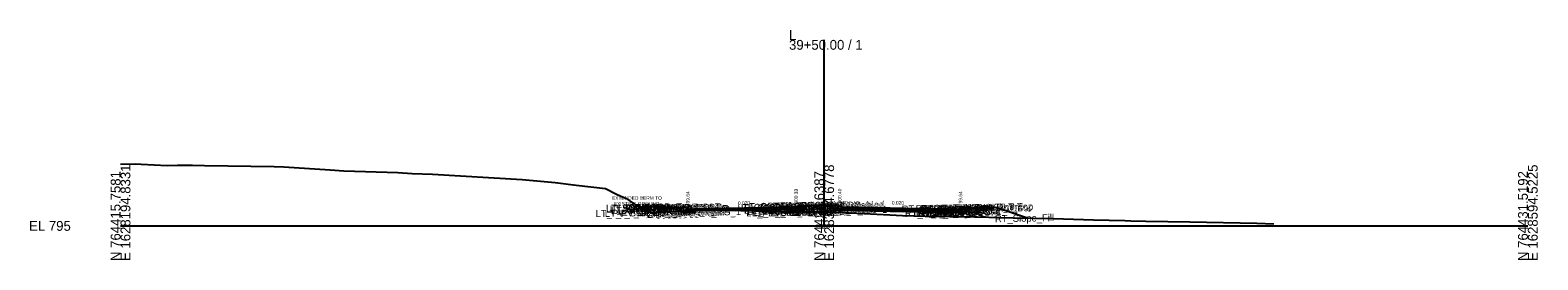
# Model space of a CAD drawing. Extents: x -26 to 4403, y -510 to 9556.
# Drawn here: x 1974.3 to 2402.8, y 9490.3 to 9555.8 of the extents above; entities that cross this region are included whole.
import ezdxf

# ---------------------------------------------------------------- set-up
doc = ezdxf.new("R2010")
doc.units = 0
for name, color, linetype in [('Default', 7, 'Continuous'), ('Exist CMT Pavement', 7, 'Continuous'), ('Exist Cross Section Cell', 7, 'Continuous'), ('Exist XS Center Line Elevation Label', 7, 'Continuous'), ('Exist XS Ground Line', 7, 'Continuous'), ('Prop CMT Conc Surface', 7, 'Continuous'), ('Prop CMT Concrete Structures', 7, 'Continuous'), ('Prop CMT Pvmt Course 1', 7, 'Continuous'), ('Prop CMT Pvmt Course 1 CG', 7, 'Continuous'), ('Prop CMT Pvmt Course 2', 7, 'Continuous'), ('Prop CMT Pvmt Course 2 Wedge', 7, 'Continuous'), ('Prop CMT Pvmt Course 3', 7, 'Continuous'), ('Prop CMT Pvmt Course 3 Wedge', 7, 'Continuous'), ('Prop CMT Pvmt Surface', 7, 'Continuous'), ('Prop CMT Slope Grass', 7, 'Continuous'), ('Prop CMT Subgrade Earthwork', 7, 'Continuous'), ('Prop XS Hydro Elevations', 7, 'Continuous'), ('Prop XS SE Text', 7, 'Continuous'), ('Prop XS Side Slope Text', 7, 'Continuous'), ('Scratch_Level_0', 7, 'Continuous')]:
    doc.layers.add(name, color=color, linetype=linetype)

msp = doc.modelspace()

# ---------------------------------------------------------------- linework, layer by layer
at = {"layer": 'Exist CMT Pavement'}
msp.add_lwpolyline([(2163.26, 9504.35), (2163.87, 9504.36), (2172.09, 9504.45), (2180.43, 9504.3), (2181.91, 9504.28), (2183.34, 9504.23), (2191.25, 9503.95)], dxfattribs=at)
at = {"layer": 'Exist Cross Section Cell'}
for p, q in [((2200, 9500), (2200, 9552.98)), ((2000, 9500), (2200, 9500)), ((2200, 9500), (2400, 9500))]:
    msp.add_line(p, q, dxfattribs=at)
at = {"layer": 'Exist XS Ground Line'}
msp.add_lwpolyline([(2000, 9517.59), (2004.15, 9517.66), (2005.9, 9517.63), (2013.23, 9517.21), (2016.23, 9517.28), (2020.44, 9517.29), (2023.89, 9517.18), (2043.62, 9516.91), (2046.37, 9516.87), (2059.55, 9515.96), (2063.46, 9515.71), (2078.85, 9515.19), (2082.87, 9514.93), (2088.63, 9514.78), (2114.17, 9513.19), (2123.5, 9512.34), (2129.46, 9511.6), (2137.88, 9510.61), (2141.01, 9509.06), (2143.71, 9507.79), (2146.31, 9506.1), (2150.1, 9503.8), (2160, 9504.24), (2162.1, 9504.34), (2163.87, 9504.36), (2172.09, 9504.45), (2180.43, 9504.3), (2181.91, 9504.28), (2183.34, 9504.23), (2191.3, 9503.95), (2191.99, 9503.86), (2192.35, 9503.8), (2193.45, 9504.1), (2193.93, 9504.05), (2195.24, 9504.01), (2195.81, 9504.01), (2197.44, 9504.02), (2200, 9503.97), (2203.09, 9503.9), (2211.38, 9503.51), (2222.28, 9502.93), (2228.72, 9502.79), (2242.72, 9502.55), (2246.83, 9502.48), (2253.73, 9502.31), (2265.22, 9502.08), (2276.59, 9501.72), (2285.48, 9501.52), (2287.2, 9501.47), (2291.45, 9501.35), (2303.93, 9501.17), (2322.97, 9500.77), (2327.83, 9500.61)], dxfattribs=at)
at = {"layer": 'Prop CMT Conc Surface'}
for points in [[(2156.75, 9505.23), (2151.75, 9505.33)], [(2161.25, 9504.64), (2161.25, 9505.14), (2160.75, 9505.14)], [(2191.25, 9505.32), (2192, 9505.33), (2192, 9505.5), (2192.76, 9505.75)], [(2205.16, 9505.39), (2204.41, 9505.4), (2204.4, 9505.57), (2203.65, 9505.82)], [(2238.75, 9504.64), (2238.75, 9505.14), (2239.25, 9505.14)], [(2243.25, 9505.23), (2248.25, 9505.33)], [(2163.25, 9504.76), (2161.25, 9504.64)], [(2236.75, 9504.76), (2238.75, 9504.64)]]:
    msp.add_lwpolyline(points, dxfattribs=at)
at = {"layer": 'Prop CMT Concrete Structures'}
for points in [[(2151.75, 9504.99), (2151.75, 9505.33)], [(2151.75, 9505.33), (2156.75, 9505.23)], [(2156.75, 9504.89), (2151.75, 9504.99)], [(2156.75, 9505.23), (2156.75, 9504.89)], [(2163.25, 9504.76), (2161.25, 9504.64), (2161.25, 9505.14), (2160.75, 9505.14)], [(2160.75, 9505.14), (2160.75, 9504.12), (2163.25, 9504.17)], [(2191.25, 9505.32), (2192, 9505.33), (2192, 9505.5), (2192.76, 9505.75)], [(2191.25, 9504.73), (2191.25, 9505.32)], [(2192.76, 9505.75), (2192.76, 9504.76)], [(2205.16, 9505.39), (2204.41, 9505.4), (2204.4, 9505.57), (2203.65, 9505.82)], [(2203.65, 9505.82), (2203.65, 9504.84)], [(2205.16, 9504.8), (2205.16, 9505.39)], [(2236.75, 9504.76), (2238.75, 9504.64), (2238.75, 9505.14), (2239.25, 9505.14)], [(2239.25, 9505.14), (2239.25, 9504.12), (2236.75, 9504.17)], [(2248.25, 9505.33), (2243.25, 9505.23)], [(2243.25, 9505.23), (2243.25, 9504.89)], [(2243.25, 9504.89), (2248.25, 9504.99)], [(2248.25, 9504.99), (2248.25, 9505.33)], [(2163.25, 9504.17), (2163.25, 9504.76)], [(2192.76, 9504.76), (2191.25, 9504.73)], [(2203.65, 9504.84), (2205.16, 9504.8)], [(2236.75, 9504.17), (2236.75, 9504.76)]]:
    msp.add_lwpolyline(points, dxfattribs=at)
at = {"layer": 'Prop CMT Pvmt Course 1'}
for points in [[(2191.25, 9505.32), (2163.25, 9504.76)], [(2163.25, 9504.51), (2191.25, 9505.07)], [(2191.25, 9505.07), (2191.25, 9505.32)], [(2191.25, 9505.07), (2191.25, 9505.07)], [(2205.16, 9505.39), (2236.75, 9504.76)], [(2205.16, 9505.14), (2205.16, 9505.39)], [(2236.75, 9504.51), (2205.16, 9505.14)], [(2205.16, 9505.14), (2205.16, 9505.14), (2205.16, 9505.14)], [(2163.25, 9504.76), (2163.25, 9504.51), (2163.25, 9504.51)], [(2236.75, 9504.76), (2236.75, 9504.51)]]:
    msp.add_lwpolyline(points, dxfattribs=at)
at = {"layer": 'Prop CMT Pvmt Course 1 CG'}
for points in [[(2163.25, 9504.17), (2160.25, 9504.11), (2159.91, 9503.77)], [(2159.91, 9503.77), (2163.25, 9503.84)], [(2163.25, 9503.84), (2163.25, 9504.17)], [(2191.25, 9504.73), (2193.26, 9504.77), (2193.59, 9504.45)], [(2191.25, 9504.4), (2191.25, 9504.73)], [(2193.59, 9504.45), (2191.25, 9504.4)], [(2205.16, 9504.8), (2203.15, 9504.84), (2202.82, 9504.52)], [(2202.82, 9504.52), (2205.16, 9504.47)], [(2205.16, 9504.47), (2205.16, 9504.8)], [(2236.75, 9504.17), (2239.75, 9504.11), (2240.09, 9503.77)], [(2236.75, 9503.84), (2236.75, 9504.17)], [(2240.09, 9503.77), (2236.75, 9503.84)]]:
    msp.add_lwpolyline(points, dxfattribs=at)
at = {"layer": 'Prop CMT Pvmt Course 2'}
msp.add_lwpolyline([(2191.25, 9505.07), (2191.25, 9504.73), (2191.25, 9504.73)], close=True, dxfattribs=at)
for points in [[(2191.25, 9505.07), (2191.25, 9505.07)], [(2205.16, 9504.8), (2205.16, 9505.14)], [(2205.16, 9505.14), (2236.75, 9504.51)], [(2163.25, 9504.17), (2163.25, 9504.17), (2163.25, 9504.51), (2163.25, 9504.51)], [(2163.25, 9504.51), (2163.25, 9504.17)], [(2236.75, 9504.17), (2205.16, 9504.8)], [(2236.75, 9504.51), (2236.75, 9504.17)]]:
    msp.add_lwpolyline(points, dxfattribs=at)
at = {"layer": 'Prop CMT Pvmt Course 2 Wedge'}
for points in [[(2163.25, 9504.51), (2163.87, 9504.52), (2172.09, 9504.68), (2180.43, 9504.85), (2181.91, 9504.88), (2183.34, 9504.91), (2191.25, 9505.07)], [(2191.25, 9505.07), (2191.25, 9504.73)], [(2191.25, 9504.73), (2183.34, 9504.57), (2181.91, 9504.55), (2180.43, 9504.52), (2174.7, 9504.4), (2172.09, 9504.45), (2163.87, 9504.36), (2163.25, 9504.35)], [(2163.25, 9504.35), (2163.25, 9504.51)]]:
    msp.add_lwpolyline(points, dxfattribs=at)
at = {"layer": 'Prop CMT Pvmt Course 3'}
for points in [[(2163.25, 9504.17), (2163.25, 9504.17), (2163.25, 9503.84), (2163.25, 9503.84)], [(2163.25, 9503.84), (2163.25, 9504.17)], [(2191.25, 9504.73), (2191.25, 9504.73), (2191.25, 9504.4), (2191.25, 9504.4)], [(2191.25, 9504.4), (2191.25, 9504.73)], [(2205.16, 9504.8), (2236.75, 9504.17)], [(2205.16, 9504.47), (2205.16, 9504.8)], [(2236.75, 9503.84), (2205.16, 9504.47)], [(2236.75, 9504.17), (2236.75, 9503.84)]]:
    msp.add_lwpolyline(points, dxfattribs=at)
at = {"layer": 'Prop CMT Pvmt Course 3 Wedge'}
for points in [[(2174.69, 9504.4), (2180.43, 9504.52)], [(2191.25, 9503.95), (2183.34, 9504.23), (2181.91, 9504.28), (2180.43, 9504.3), (2174.69, 9504.4)], [(2180.43, 9504.52), (2181.91, 9504.55), (2183.34, 9504.57), (2191.25, 9504.73)], [(2191.25, 9504.73), (2191.25, 9503.95)]]:
    msp.add_lwpolyline(points, dxfattribs=at)
at = {"layer": 'Prop CMT Pvmt Surface'}
for points in [[(2191.25, 9505.32), (2163.25, 9504.76)], [(2205.16, 9505.39), (2236.75, 9504.76)]]:
    msp.add_lwpolyline(points, dxfattribs=at)
at = {"layer": 'Prop CMT Slope Grass'}
for points in [[(2151.25, 9505.33), (2147.45, 9505.4)], [(2160.75, 9505.14), (2151.25, 9505.33)], [(2192.76, 9505.75), (2198.2, 9505.93)], [(2203.65, 9505.82), (2198.2, 9505.93)], [(2239.25, 9505.14), (2248.75, 9505.33), (2258.07, 9502.22)]]:
    msp.add_lwpolyline(points, dxfattribs=at)
at = {"layer": 'Prop CMT Subgrade Earthwork'}
for points in [[(2163.25, 9503.84), (2159.91, 9503.77), (2158.5, 9505.18)], [(2194.96, 9505.82), (2193.59, 9504.45)], [(2201.47, 9505.86), (2202.82, 9504.52)], [(2236.75, 9503.84), (2240.09, 9503.77), (2241.5, 9505.18)], [(2163.25, 9503.84), (2163.26, 9504.35)], [(2163.25, 9503.84), (2163.25, 9504.17)], [(2163.25, 9503.84), (2163.25, 9503.84)], [(2163.25, 9503.84), (2163.25, 9503.84)], [(2193.59, 9504.45), (2191.25, 9504.4)], [(2191.25, 9504.4), (2191.25, 9504.4)], [(2191.25, 9504.4), (2191.25, 9504.4)], [(2191.25, 9504.4), (2191.25, 9503.95)], [(2202.82, 9504.52), (2205.16, 9504.47)], [(2205.16, 9504.47), (2236.75, 9503.84)], [(2205.16, 9504.47), (2205.16, 9504.47)], [(2205.16, 9504.47), (2205.16, 9504.47)], [(2236.75, 9503.84), (2236.75, 9503.84)]]:
    msp.add_lwpolyline(points, dxfattribs=at)

# ---------------------------------------------------------------- texts
at = {"layer": 'Default'}
msp.add_text('-', height=0.0001, dxfattribs=at).set_placement((2000, 9500))
at = {"layer": 'Exist Cross Section Cell'}
for s, p in [('39+50.00 / 1', (2190, 9550.18)), ('L', (2190, 9552.98)), ('EL 795', (1974, 9498.6))]:
    msp.add_text(s, height=2.8, dxfattribs=at).set_placement(p)
for s, p in [('N 764415.7581', (2000, 9490)), ('E 1628194.8331', (2002.8, 9490)), ('N 764423.6387', (2200, 9490)), ('E 1628394.6778', (2202.8, 9490)), ('N 764431.5192', (2400, 9490)), ('E 1628594.5225', (2402.8, 9490))]:
    msp.add_text(s, height=2.8, rotation=90, dxfattribs=at).set_placement(p)
at = {"layer": 'Exist XS Center Line Elevation Label'}
msp.add_text('798.97', height=1.2, dxfattribs=at).set_placement((2197.54, 9499.37))
at = {"layer": 'Prop XS Hydro Elevations'}
for s, p in [('799.64', (2161.75, 9505.64)), ('800.33', (2192.5, 9506.33)), ('800.40', (2204.91, 9506.4)), ('799.64', (2239.25, 9505.64))]:
    msp.add_text(s, height=1, rotation=90, dxfattribs=at).set_placement(p)
at = {"layer": 'Prop XS SE Text'}
for rotation, p in [(1.1457, (2175.48, 9506)), (358.854, (2219.22, 9506.11))]:
    msp.add_text('0.020', height=1, rotation=rotation, dxfattribs=at).set_placement(p)
at = {"layer": 'Prop XS Side Slope Text'}
for s, p in [('EXTENDED BERM TO', (2139.68, 9507.43)), ('EXISTING GROUND', (2140.19, 9505.8))]:
    msp.add_text(s, height=1, dxfattribs=at).set_placement(p)
msp.add_text('3:1', height=1, rotation=341.5655, dxfattribs=at).set_placement((2252.89, 9504.74))
at = {"layer": 'Scratch_Level_0'}
for s, p in [('LT_PV_Sub_Tie_Out', (2135.06, 9502.49)), ('LT_PV_OEEOP_EG', (2137.66, 9502.55)), ('LT_SDWK_Out_Top', (2138.01, 9504.05)), ('LT_SDWK_Out_Bot', (2138.04, 9503.72)), ('LT_Sub_Trench_Out_DLT', (2139.09, 9503.79)), ('LT_Slope_Fill', (2139.42, 9503.35)), ('LT_CSLP_Pnt', (2141.45, 9504.13)), ('39+50.00', (2143.53, 9503.86)), ('39+50.00', (2144.67, 9504.19)), ('LT_SDWK_In_Top', (2144.63, 9503.98)), ('LT_SDWK_In_Bot', (2144.66, 9503.65)), ('LT_CG1_Shelf_Out', (2146.82, 9502.84)), ('LT_CG_Top_Face', (2148.53, 9503.88)), ('LT_CG_Top_BOC', (2149.05, 9503.9)), ('LT_CG_Bot_BOC', (2149.09, 9502.89)), ('LT_Sub_OEOT_CG_1', (2149.49, 9502.56)), ('LT_CG_Top_Gut', (2149.51, 9503.4)), ('LT_Sub_OEOP', (2150.04, 9502.58)), ('39+50.00', (2150.89, 9504.07)), ('LT_Sub_OEEOP', (2152.48, 9502.62)), ('LT_PV2_OEEOP', (2152.58, 9503.29)), ('LT_PV3_OEEOP', (2152.58, 9502.96)), ('LT_CG_Bot_IE', (2153.19, 9502.97)), ('LT_Sub_OEOT', (2153.35, 9502.64)), ('LT_PV2_OEOT', (2153.44, 9503.31)), ('LT_PV3_OEOT', (2153.44, 9502.98)), ('39+50.00', (2153.79, 9504.01)), ('LT_PV1_OEOT', (2154.01, 9503.57)), ('39+50.00', (2154.11, 9504)), ('LT_CG_Top_Face_Med', (2175.39, 9504.17)), ('LT_CG_Top_Gut_Med', (2176.37, 9504.02)), ('LT_CG_Top_BOC_Med', (2177.18, 9504.44)), ('LT_CG_Bot_BOC_Med', (2177.21, 9503.45)), ('LT_CG_Bot_IE_Med', (2177.34, 9503.45)), ('LT_PV_Sub_Tie_In', (2177.84, 9502.68)), ('LT_Sub_IEOT_CG_1', (2178.14, 9503.14)), ('LT_PV_IEEOP_EG', (2179.46, 9502.72)), ('LT_Sub_IEEOP', (2181.13, 9503.2)), ('LT_PV2_IEEOP', (2181.23, 9503.87)), ('LT_PV3_IEEOP', (2181.23, 9503.53)), ('LT_CG1_Shelf_In', (2181.46, 9503.54)), ('LT_Sub_PGL', (2182.39, 9503.22)), ('LT_PV2_PGL', (2182.48, 9503.89)), ('LT_PV3_PGL', (2182.48, 9503.56)), ('LT_PV1_PGL', (2183.05, 9504.15)), ('LT_Sub_DLT_In', (2183.93, 9504.6)), ('LT_Sub_IEOP', (2184.36, 9503.26)), ('39+50.00', (2184.66, 9504.18)), ('MD_Crown Point', (2185.3, 9504.67)), ('RT_CG_Top_Face_Med', (2187.75, 9504.24)), ('RT_CG_Top_BOC_Med', (2188.01, 9504.51)), ('RT_CG_Bot_BOC_Med', (2188.05, 9503.52)), ('RT_CG_Top_Gut_Med', (2188.73, 9504.09)), ('39+50.00', (2189.61, 9504.73)), ('RT_Sub_DLT_In', (2190.39, 9504.64)), ('RT_CG_Bot_IE_Med', (2191.19, 9503.53)), ('RT_CG1_Shelf_In', (2191.29, 9503.61)), ('RT_Sub_IEOT_CG_1', (2192, 9503.21)), ('RT_Sub_IEOP', (2193.55, 9503.33)), ('RT_Sub_OEEOP', (2194.34, 9503.26)), ('RT_PV2_OEEOP', (2194.44, 9503.92)), ('RT_PV3_OEEOP', (2194.44, 9503.59)), ('RT_Sub_IEEOP', (2194.99, 9503.27)), ('RT_PV2_IEEOP', (2195.08, 9503.94)), ('39+50.00', (2195.84, 9504.71)), ('RT_Sub_PGL', (2196.25, 9503.29)), ('RT_PV2_PGL', (2196.34, 9503.96)), ('RT_PV1_PGL', (2196.91, 9504.22)), ('39+50.00', (2198.07, 9504.26)), ('RT_Sub_Trench_Out_DLT', (2222.04, 9503.79)), ('RT_Sub_OEOT_CG_1', (2222.95, 9502.56)), ('RT_CG_Top_Face', (2225.99, 9503.88)), ('RT_CG1_Shelf_Out', (2226.28, 9502.84)), ('RT_CG_Bot_IE', (2226.64, 9502.97)), ('RT_Sub_OEOT', (2226.8, 9502.64)), ('RT_PV2_OEOT', (2226.9, 9503.31)), ('RT_PV3_OEOT', (2226.9, 9502.98)), ('RT_CG_Top_Gut', (2226.96, 9503.4)), ('RT_PV1_OEOT', (2227.46, 9503.57)), ('RT_CG_Top_BOC', (2227.51, 9503.9)), ('RT_CG_Bot_BOC', (2227.54, 9502.89)), ('RT_Sub_OEOP', (2230.18, 9502.57)), ('RT_SDWK_In_Top', (2231.08, 9503.98)), ('RT_SDWK_In_Bot', (2231.11, 9503.65)), ('39+50.00', (2232.34, 9504)), ('39+50.00', (2233.74, 9504.03)), ('RT_SDWK_Out_Top', (2234.46, 9504.05)), ('RT_SDWK_Out_Bot', (2234.49, 9503.72)), ('RT_CSLP_Pnt', (2238.9, 9504.13)), ('RT_Slope_Fill', (2248.56, 9501.03))]:
    msp.add_text(s, height=2, rotation=1.1458, dxfattribs=at).set_placement(p)

doc.saveas('drawing.dxf')
